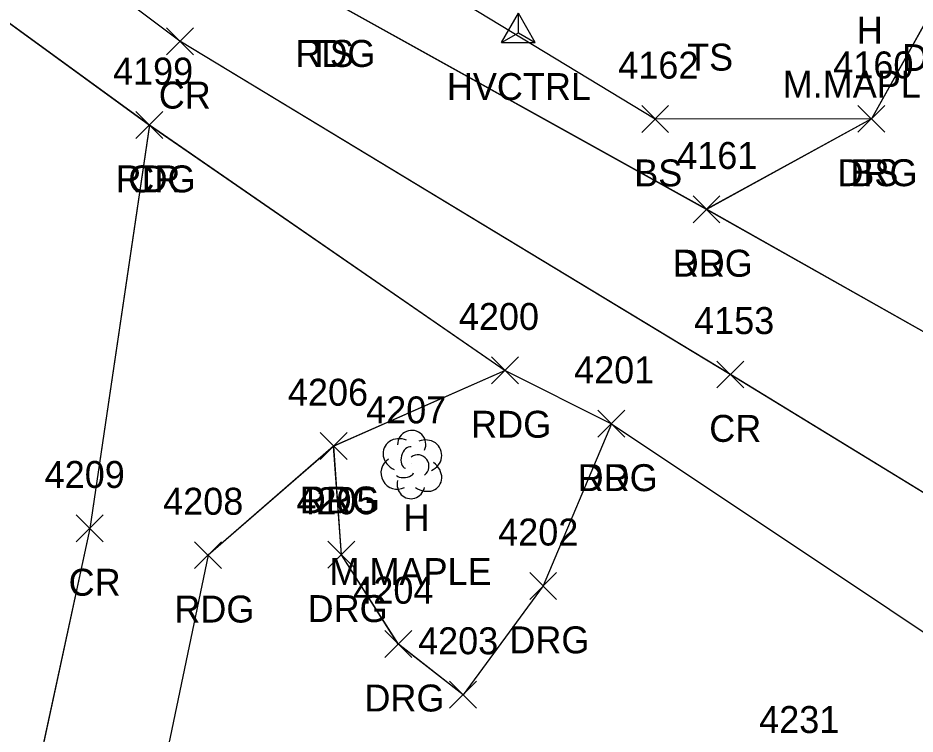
# Model space of a CAD drawing. Extents: x 1554668 to 1563881, y 831386 to 834374.
# Drawn here: x 1561957.7 to 1562024.3, y 834220.5 to 834273.7 of the extents above; entities that cross this region are included whole.
import ezdxf

# ---------------------------------------------------------------- set-up
doc = ezdxf.new("R2010")
doc.units = 0
for name, color, linetype in [('C_A', 7, 'Continuous'), ('CPSM', 7, 'Continuous'), ('L_A', 7, 'Continuous'), ('L_C', 7, 'Continuous'), ('L_I', 7, 'Continuous'), ('L_TIC', 7, 'Continuous'), ('LELB', 7, 'Continuous'), ('LTD', 7, 'Continuous'), ('P_A', 7, 'Continuous'), ('P_I', 7, 'Continuous'), ('P_TIC', 7, 'Continuous'), ('PEU', 7, 'Continuous'), ('PRC', 7, 'Continuous'), ('R_A', 7, 'Continuous'), ('R_I', 7, 'Continuous'), ('R_TIC', 7, 'Continuous'), ('RDG', 7, 'Continuous')]:
    doc.layers.add(name, color=color, linetype=linetype)

msp = doc.modelspace()

# ---------------------------------------------------------------- linework, layer by layer
at = {"layer": 'CPSM'}
for p, q in [((1561993.607, 834271.837), (1561994.857, 834274.002)), ((1561996.107, 834271.837), (1561994.857, 834274.002)), ((1561994.858, 834272.558), (1561994.857, 834274.002)), ((1561993.607, 834271.837), (1561994.858, 834272.558)), ((1561994.858, 834272.558), (1561994.858, 834272.558)), ((1561994.858, 834272.558), (1561996.107, 834271.837)), ((1561993.607, 834271.837), (1561996.107, 834271.837))]:
    msp.add_line(p, q, dxfattribs=at)
at = {"layer": 'L_TIC'}
for points in [[(1562004.015, 834265.151), (1562006.015, 834267.151)], [(1562006.015, 834265.151), (1562004.015, 834267.151)], [(1562020.06, 834265.167), (1562022.06, 834267.167)], [(1562022.06, 834265.167), (1562020.06, 834267.167)]]:
    msp.add_lwpolyline(points, dxfattribs=at)
at = {"layer": 'LELB'}
for points in [[(1562021.06, 834266.167), (1562005.015, 834266.151), (1561983.653, 834279.095), (1561969.402, 834287.783), (1561966.124, 834293.756), (1561954.257, 834306.899), (1561938.881, 834314.602), (1561910.696, 834337.736), (1561878.321, 834358.629)], [(1562021.062, 834266.172), (1562005.024, 834266.151), (1561983.661, 834279.096), (1561969.41, 834287.785), (1561966.133, 834293.757), (1561954.268, 834306.898), (1561938.889, 834314.603), (1561910.703, 834337.738), (1561878.326, 834358.632)], [(1562021.062, 834266.172), (1562005.024, 834266.151), (1561983.661, 834279.096), (1561969.41, 834287.785), (1561966.133, 834293.757), (1561954.268, 834306.898), (1561938.889, 834314.603), (1561910.703, 834337.738), (1561878.326, 834358.632)], [(1562021.062, 834266.172), (1562005.024, 834266.151), (1561983.661, 834279.096), (1561969.41, 834287.785), (1561966.133, 834293.757), (1561954.268, 834306.898), (1561938.889, 834314.603), (1561910.703, 834337.738), (1561878.326, 834358.632)]]:
    msp.add_lwpolyline(points, dxfattribs=at)
at = {"layer": 'LTD'}
msp.add_line((1561986.897, 834240.564), (1561986.897, 834240.564), dxfattribs=at)
msp.add_line((1561986.897, 834240.564), (1561986.897, 834240.564), dxfattribs=at)
msp.add_arc((1561986.944, 834241.998), 1.047, 335.52715, 180.95627, dxfattribs=at)
for centre, major_axis, ratio, start_param, end_param in [((1561986.105, 834241.231), (1.21, -0.512), 0.895232, 1.570796, 4.712389), ((1561987.939, 834241.148), (-1.141, -0.483), 0.949671, 1.570796, 4.712389), ((1561986.689, 834241.023), (-0.208, -0.792), 0.645439, 3.141593, 6.283185), ((1561987.397, 834240.398), (-0.5, 0.667), 0.989748, 3.141593, 6.283185), ((1561985.814, 834239.856), (0.584, -1.042), 0.959034, 3.141593, 6.283185), ((1561987.897, 834239.731), (-1.09, 0.792), 0.841452, 1.570796, 4.712389), ((1561986.439, 834239.814), (-0.625, -0.083), 0.423636, 0, 3.141593), ((1561986.898, 834239.064), (0.265, 1.061), 0.942809, 1.570796, 4.712389)]:
    msp.add_ellipse(centre, major_axis=major_axis, ratio=ratio, start_param=start_param, end_param=end_param, dxfattribs=at)
at = {"layer": 'P_TIC'}
for points in [[(1561968.731, 834270.926), (1561970.731, 834272.926)], [(1561970.731, 834270.926), (1561968.731, 834272.926)], [(1561966.469, 834264.707), (1561968.469, 834266.707)], [(1561968.469, 834264.707), (1561966.469, 834266.707)], [(1561966.469, 834264.707), (1561968.469, 834266.707)], [(1561968.469, 834264.707), (1561966.469, 834266.707)], [(1562007.824, 834258.447), (1562009.824, 834260.447)], [(1562009.824, 834258.447), (1562007.824, 834260.447)], [(1561992.867, 834246.497), (1561994.867, 834248.497)], [(1561994.867, 834246.497), (1561992.867, 834248.497)], [(1561992.867, 834246.497), (1561994.867, 834248.497)], [(1561994.867, 834246.497), (1561992.867, 834248.497)], [(1562009.592, 834246.192), (1562011.592, 834248.192)], [(1562011.592, 834246.192), (1562009.592, 834248.192)], [(1562000.767, 834242.533), (1562002.767, 834244.533)], [(1562002.767, 834242.533), (1562000.767, 834244.533)], [(1561980.146, 834240.876), (1561982.146, 834242.876)], [(1561982.146, 834240.876), (1561980.146, 834242.876)], [(1561962.039, 834234.771), (1561964.039, 834236.771)], [(1561964.039, 834234.771), (1561962.039, 834236.771)], [(1561970.829, 834232.783), (1561972.829, 834234.783)], [(1561972.829, 834232.783), (1561970.829, 834234.783)]]:
    msp.add_lwpolyline(points, dxfattribs=at)
at = {"layer": 'PEU'}
for points in [[(1562100.961, 834200.301), (1562082.336, 834212.024), (1562078.17, 834214.391), (1562050.423, 834232.886), (1562044.136, 834238.439), (1562031.394, 834246.717), (1562008.824, 834259.447), (1561980.823, 834275.017), (1561963.212, 834287.936), (1561950.466, 834298.855), (1561935.06, 834310.381), (1561902.996, 834336.224), (1561874.594, 834353.486)], [(1562100.966, 834200.302), (1562082.34, 834212.029), (1562078.172, 834214.399), (1562050.425, 834232.893), (1562044.143, 834238.441), (1562031.395, 834246.724), (1562008.826, 834259.454), (1561980.829, 834275.018), (1561963.222, 834287.936), (1561950.472, 834298.857), (1561935.067, 834310.383), (1561903, 834336.227), (1561874.6, 834353.489)], [(1562100.966, 834200.302), (1562082.34, 834212.029), (1562078.172, 834214.399), (1562050.425, 834232.893), (1562044.143, 834238.441), (1562031.395, 834246.724), (1562008.826, 834259.454), (1561980.829, 834275.018), (1561963.222, 834287.936), (1561950.472, 834298.857), (1561935.067, 834310.383), (1561903, 834336.227), (1561874.6, 834353.489)], [(1562100.966, 834200.302), (1562082.34, 834212.029), (1562078.172, 834214.399), (1562050.425, 834232.893), (1562044.143, 834238.441), (1562031.395, 834246.724), (1562008.826, 834259.454), (1561980.829, 834275.018), (1561963.222, 834287.936), (1561950.472, 834298.857), (1561935.067, 834310.383), (1561903, 834336.227), (1561874.6, 834353.489)], [(1561938.492, 834286.804), (1561967.469, 834265.707), (1561993.867, 834247.497), (1562001.767, 834243.533), (1562043.094, 834215.981), (1562070.402, 834197.447), (1562101.047, 834180.134), (1562110.546, 834175.405), (1562151.878, 834156.065), (1562177.496, 834144.272), (1562206.565, 834132.055), (1562231.908, 834122.571), (1562256.629, 834113.703), (1562290.496, 834101.553), (1562318.446, 834090.049), (1562334.906, 834086.266), (1562364.5, 834080.766), (1562384.303, 834077.346), (1562395.73, 834075.709), (1562408.433, 834072.338), (1562435.459, 834067.179)], [(1561938.503, 834286.804), (1561967.476, 834265.709), (1561993.875, 834247.495), (1562001.774, 834243.534), (1562043.103, 834215.981), (1562070.407, 834197.45), (1562101.053, 834180.137), (1562110.549, 834175.411), (1562151.879, 834156.07), (1562177.498, 834144.277), (1562206.569, 834132.059), (1562231.918, 834122.576), (1562256.636, 834113.711), (1562290.5, 834101.559), (1562318.455, 834090.052), (1562334.912, 834086.27), (1562364.51, 834080.769), (1562384.309, 834077.35), (1562395.737, 834075.714), (1562408.442, 834072.346), (1562435.465, 834067.183)], [(1561938.503, 834286.804), (1561967.476, 834265.709), (1561993.875, 834247.495), (1562001.774, 834243.534), (1562043.103, 834215.981), (1562070.407, 834197.45), (1562101.053, 834180.137), (1562110.549, 834175.411), (1562151.879, 834156.07), (1562177.498, 834144.277), (1562206.569, 834132.059), (1562231.918, 834122.576), (1562256.636, 834113.711), (1562290.5, 834101.559), (1562318.455, 834090.052), (1562334.912, 834086.27), (1562364.51, 834080.769), (1562384.309, 834077.35), (1562395.737, 834075.714), (1562408.442, 834072.346), (1562435.465, 834067.183)], [(1561938.503, 834286.804), (1561967.476, 834265.709), (1561993.875, 834247.495), (1562001.774, 834243.534), (1562043.103, 834215.981), (1562070.407, 834197.45), (1562101.053, 834180.137), (1562110.549, 834175.411), (1562151.879, 834156.07), (1562177.498, 834144.277), (1562206.569, 834132.059), (1562231.918, 834122.576), (1562256.636, 834113.711), (1562290.5, 834101.559), (1562318.455, 834090.052), (1562334.912, 834086.27), (1562364.51, 834080.769), (1562384.309, 834077.35), (1562395.737, 834075.714), (1562408.442, 834072.346), (1562435.465, 834067.183)], [(1561993.867, 834247.497), (1561981.146, 834241.876), (1561971.829, 834233.783), (1561965.722, 834204.516), (1561959.524, 834172.777), (1561956.677, 834158.88)], [(1561993.875, 834247.495), (1561981.153, 834241.877), (1561971.838, 834233.787), (1561965.729, 834204.514), (1561959.533, 834172.782), (1561956.677, 834158.88)], [(1561993.875, 834247.495), (1561981.153, 834241.877), (1561971.838, 834233.787), (1561965.729, 834204.514), (1561959.533, 834172.782), (1561956.677, 834158.88)], [(1561993.875, 834247.495), (1561981.153, 834241.877), (1561971.838, 834233.787), (1561965.729, 834204.514), (1561959.533, 834172.782), (1561956.677, 834158.88)]]:
    msp.add_lwpolyline(points, dxfattribs=at)
at = {"layer": 'PRC'}
for points in [[(1562507.663, 834058.473), (1562489.819, 834063.697), (1562466.193, 834069.126), (1562436.129, 834075.748), (1562408.218, 834079.724), (1562320.462, 834097.246), (1562291.247, 834107.325), (1562261.719, 834117.67), (1562206.924, 834138.361), (1562180.714, 834150.238), (1562141.773, 834168.724), (1562097.331, 834192.804), (1562041.495, 834228.278), (1562010.592, 834247.192), (1561969.731, 834271.926), (1561947.65, 834288.488), (1561929.769, 834303.06), (1561897.798, 834328.164), (1561868.944, 834345.787)], [(1562507.673, 834058.475), (1562489.821, 834063.703), (1562466.195, 834069.132), (1562436.136, 834075.752), (1562408.228, 834079.731), (1562320.469, 834097.25), (1562291.251, 834107.331), (1562261.726, 834117.669), (1562206.928, 834138.365), (1562180.725, 834150.241), (1562141.776, 834168.728), (1562097.334, 834192.81), (1562041.498, 834228.283), (1562010.595, 834247.198), (1561969.736, 834271.928), (1561947.66, 834288.488), (1561929.776, 834303.061), (1561897.805, 834328.165), (1561868.953, 834345.787)], [(1562507.673, 834058.475), (1562489.821, 834063.703), (1562466.195, 834069.132), (1562436.136, 834075.752), (1562408.228, 834079.731), (1562320.469, 834097.25), (1562291.251, 834107.331), (1562261.726, 834117.669), (1562206.928, 834138.365), (1562180.725, 834150.241), (1562141.776, 834168.728), (1562097.334, 834192.81), (1562041.498, 834228.283), (1562010.595, 834247.198), (1561969.736, 834271.928), (1561947.66, 834288.488), (1561929.776, 834303.061), (1561897.805, 834328.165), (1561868.953, 834345.787)], [(1562507.673, 834058.475), (1562489.821, 834063.703), (1562466.195, 834069.132), (1562436.136, 834075.752), (1562408.228, 834079.731), (1562320.469, 834097.25), (1562291.251, 834107.331), (1562261.726, 834117.669), (1562206.928, 834138.365), (1562180.725, 834150.241), (1562141.776, 834168.728), (1562097.334, 834192.81), (1562041.498, 834228.283), (1562010.595, 834247.198), (1561969.736, 834271.928), (1561947.66, 834288.488), (1561929.776, 834303.061), (1561897.805, 834328.165), (1561868.953, 834345.787)], [(1561967.476, 834265.709), (1561963.045, 834235.77), (1561955.22, 834199.608), (1561950.815, 834174.788), (1561945.527, 834150.773)], [(1561967.476, 834265.709), (1561963.045, 834235.77), (1561955.22, 834199.608), (1561950.815, 834174.788), (1561945.527, 834150.773)], [(1561967.476, 834265.709), (1561963.045, 834235.77), (1561955.22, 834199.608), (1561950.815, 834174.788), (1561945.527, 834150.773)], [(1561967.469, 834265.707), (1561963.039, 834235.771), (1561955.213, 834199.609), (1561950.807, 834174.786), (1561945.529, 834150.774)]]:
    msp.add_lwpolyline(points, dxfattribs=at)
at = {"layer": 'R_TIC'}
for points in [[(1562020.06, 834265.167), (1562022.06, 834267.167)], [(1562022.06, 834265.167), (1562020.06, 834267.167)], [(1562007.824, 834258.447), (1562009.824, 834260.447)], [(1562009.824, 834258.447), (1562007.824, 834260.447)], [(1562000.767, 834242.533), (1562002.767, 834244.533)], [(1562002.767, 834242.533), (1562000.767, 834244.533)], [(1561980.146, 834240.876), (1561982.146, 834242.876)], [(1561982.146, 834240.876), (1561980.146, 834242.876)], [(1561980.722, 834232.817), (1561982.722, 834234.817)], [(1561982.722, 834232.817), (1561980.722, 834234.817)], [(1561995.699, 834230.496), (1561997.699, 834232.496)], [(1561997.699, 834230.496), (1561995.699, 834232.496)], [(1561984.944, 834226.18), (1561986.944, 834228.18)], [(1561986.944, 834226.18), (1561984.944, 834228.18)], [(1561989.751, 834222.427), (1561991.751, 834224.427)], [(1561991.751, 834222.427), (1561989.751, 834224.427)]]:
    msp.add_lwpolyline(points, dxfattribs=at)
at = {"layer": 'RDG'}
for points in [[(1562035.212, 834293.596), (1562025.85, 834274.71), (1562021.06, 834266.167), (1562008.824, 834259.447)], [(1562035.214, 834293.604), (1562025.852, 834274.717), (1562021.062, 834266.172), (1562008.826, 834259.454)], [(1562035.214, 834293.604), (1562025.852, 834274.717), (1562021.062, 834266.172), (1562008.826, 834259.454)], [(1562035.214, 834293.604), (1562025.852, 834274.717), (1562021.062, 834266.172), (1562008.826, 834259.454)], [(1562001.767, 834243.533), (1561996.699, 834231.496), (1561990.751, 834223.427), (1561985.944, 834227.18), (1561981.722, 834233.817), (1561981.146, 834241.876)], [(1562001.774, 834243.534), (1561996.707, 834231.494), (1561990.758, 834223.424), (1561985.952, 834227.183), (1561981.73, 834233.819), (1561981.153, 834241.877)], [(1562001.774, 834243.534), (1561996.707, 834231.494), (1561990.758, 834223.424), (1561985.952, 834227.183), (1561981.73, 834233.819), (1561981.153, 834241.877)], [(1562001.774, 834243.534), (1561996.707, 834231.494), (1561990.758, 834223.424), (1561985.952, 834227.183), (1561981.73, 834233.819), (1561981.153, 834241.877)]]:
    msp.add_lwpolyline(points, dxfattribs=at)

# ---------------------------------------------------------------- texts
at = {"layer": 'C_A'}
msp.add_text('HVCTRL', height=2, dxfattribs=at).set_placement((1561989.55, 834267.558))
at = {"layer": 'L_A'}
for s, p in [('H', (1562019.979, 834271.741)), ('TS', (1561979.233, 834270.017)), ('TS', (1562007.385, 834269.746)), ('BS', (1562003.456, 834261.151)), ('BS', (1562019.501, 834261.167)), ('H', (1561986.33, 834235.564))]:
    msp.add_text(s, height=2, dxfattribs=at).set_placement(p)
at = {"layer": 'L_C'}
for p in [(1562014.483, 834267.741), (1561980.834, 834231.564)]:
    msp.add_text('M.MAPLE', height=2, dxfattribs=at).set_placement(p)
at = {"layer": 'L_I'}
for s, p in [('4162', (1562002.275, 834269.151)), ('4160', (1562018.233, 834269.167)), ('4207', (1561983.559, 834243.564)), ('4231', (1562012.734, 834220.583))]:
    msp.add_text(s, height=2, dxfattribs=at).set_placement(p)
at = {"layer": 'P_A'}
for s, p in [('RDG', (1561978.311, 834270.017)), ('CR', (1561968.164, 834266.926)), ('RDG', (1561964.957, 834260.707)), ('CR', (1561965.902, 834260.707)), ('RDG', (1562006.313, 834254.447)), ('RDG', (1561991.355, 834242.497)), ('RDG', (1561991.355, 834242.497)), ('CR', (1562009.026, 834242.192)), ('RDG', (1561999.255, 834238.533)), ('RDG', (1561978.634, 834236.876)), ('CR', (1561961.472, 834230.771)), ('RDG', (1561969.317, 834228.783))]:
    msp.add_text(s, height=2, dxfattribs=at).set_placement(p)
at = {"layer": 'P_I'}
for s, p in [('4199', (1561964.768, 834268.707)), ('4199', (1561964.768, 834268.707)), ('4161', (1562006.651, 834262.447)), ('4200', (1561990.442, 834250.497)), ('4200', (1561990.442, 834250.497)), ('4153', (1562007.9, 834250.192)), ('4201', (1561998.995, 834246.533)), ('4206', (1561977.752, 834244.876)), ('4209', (1561959.693, 834238.771)), ('4208', (1561968.49, 834236.783))]:
    msp.add_text(s, height=2, dxfattribs=at).set_placement(p)
at = {"layer": 'R_A'}
for p in [(1562023.338, 834269.71), (1562018.548, 834261.167), (1562006.313, 834254.447), (1561999.255, 834238.533), (1561978.634, 834236.876), (1561979.21, 834228.817), (1561994.187, 834226.496), (1561983.432, 834222.18)]:
    msp.add_text('DRG', height=2, dxfattribs=at).set_placement(p)
at = {"layer": 'R_I'}
for s, p in [('4160', (1562018.233, 834269.167)), ('4161', (1562006.651, 834262.447)), ('4201', (1561998.995, 834246.533)), ('4206', (1561977.752, 834244.876)), ('4205', (1561978.383, 834236.817)), ('4202', (1561993.36, 834234.496)), ('4204', (1561982.605, 834230.18)), ('4203', (1561987.412, 834226.427))]:
    msp.add_text(s, height=2, dxfattribs=at).set_placement(p)

doc.saveas('drawing.dxf')
